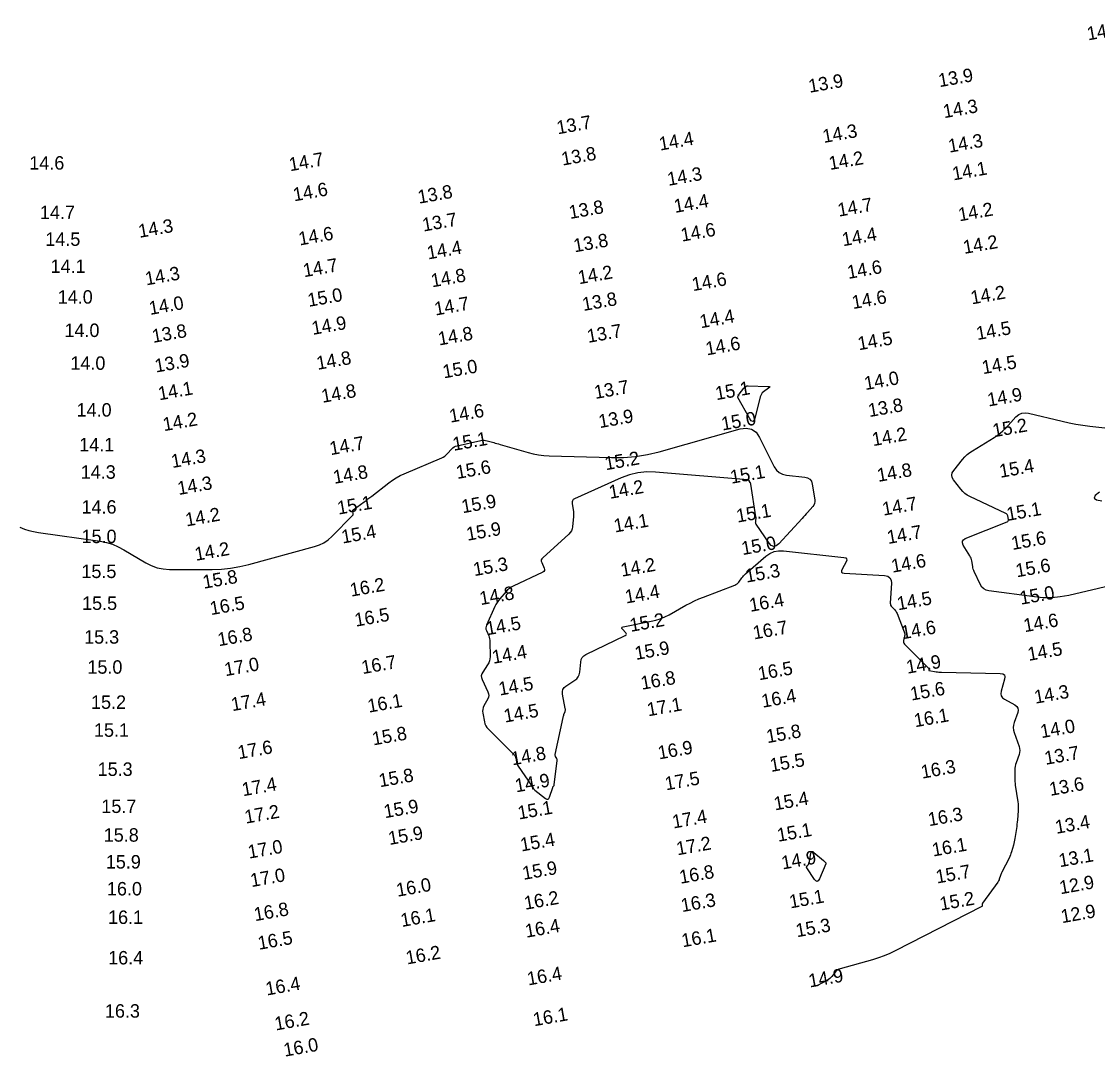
# Model space of a CAD drawing. Extents: x 988130 to 1132882, y 654656 to 841453.
# Drawn here: x 1034494.3 to 1034894.5, y 820118.1 to 820502.9 of the extents above; entities that cross this region are included whole.
import ezdxf

# ---------------------------------------------------------------- set-up
doc = ezdxf.new("R2010")
doc.units = 0
doc.layers.add('V-TOPO-MAJR', color=7, linetype='Continuous')
doc.layers.add('V-TOPO-SOUN', color=7, linetype='Continuous')

msp = doc.modelspace()

# ---------------------------------------------------------------- linework, layer by layer
at = {"layer": 'V-TOPO-MAJR'}
for points in [[(1034760.69, 820363.29), (1034760.7, 820363.4), (1034760.73, 820363.51), (1034760.93, 820363.96), (1034760.98, 820364.07), (1034761.04, 820364.17), (1034761.11, 820364.28), (1034761.18, 820364.38), (1034762.9, 820366.65), (1034763.24, 820367.01), (1034763.63, 820367.27), (1034764.07, 820367.41), (1034764.56, 820367.45), (1034771.91, 820367.27), (1034772.36, 820367.21), (1034772.55, 820367.08), (1034772.47, 820366.86), (1034772.13, 820366.55), (1034770.23, 820365.18), (1034769.8, 820364.81), (1034769.45, 820364.38), (1034769.19, 820363.89), (1034769.01, 820363.35), (1034767.17, 820355.76), (1034766.77, 820354.65), (1034766.28, 820354.23), (1034765.69, 820354.5), (1034765.01, 820355.46), (1034760.75, 820363.07), (1034760.71, 820363.18)], [(1034786.25, 820188.48), (1034786.27, 820188.58), (1034786.34, 820188.69), (1034786.75, 820189.21), (1034786.79, 820189.27), (1034786.84, 820189.33), (1034786.88, 820189.39), (1034786.92, 820189.46), (1034787.07, 820189.71), (1034787.1, 820189.78), (1034787.13, 820189.84), (1034787.15, 820189.91), (1034787.17, 820189.98), (1034787.8, 820193.53), (1034787.96, 820194.02), (1034788.21, 820194.25), (1034788.55, 820194.23), (1034788.98, 820193.95), (1034792.53, 820190.93), (1034792.63, 820190.85), (1034792.73, 820190.76), (1034792.83, 820190.67), (1034792.93, 820190.57), (1034793.31, 820190.2), (1034793.39, 820190.1), (1034793.43, 820190), (1034793.44, 820189.88), (1034793.4, 820189.76), (1034791.01, 820184.07), (1034790.63, 820183.43), (1034790.22, 820183.18), (1034789.76, 820183.34), (1034789.26, 820183.9), (1034786.32, 820188.25), (1034786.27, 820188.37)]]:
    msp.add_lwpolyline(points, close=True, dxfattribs=at)
for points in [[(1034916.96, 820297.36), (1034883.76, 820289.55), (1034880.61, 820288.96), (1034877.44, 820288.66), (1034874.26, 820288.65), (1034871.07, 820288.95), (1034854, 820291.28), (1034853.01, 820291.53), (1034852.18, 820291.98), (1034851.49, 820292.64), (1034850.96, 820293.5), (1034848.64, 820298.36), (1034848.44, 820298.83), (1034848.27, 820299.31), (1034848.13, 820299.81), (1034848.04, 820300.31), (1034847.71, 820302.34), (1034847.61, 820302.84), (1034847.46, 820303.33), (1034847.26, 820303.79), (1034847.01, 820304.24), (1034844.53, 820308.27), (1034844.2, 820309.03), (1034844.22, 820309.68), (1034844.59, 820310.21), (1034845.3, 820310.63), (1034860.83, 820316.84), (1034861.09, 820316.99), (1034861.26, 820317.2), (1034861.35, 820317.45), (1034861.34, 820317.75), (1034861.12, 820319.07), (1034861.03, 820319.37), (1034860.88, 820319.63), (1034860.67, 820319.85), (1034860.4, 820320.01), (1034847.01, 820326.28), (1034846.04, 820326.8), (1034845.16, 820327.42), (1034844.36, 820328.15), (1034843.64, 820328.98), (1034840.93, 820332.49), (1034840.42, 820333.37), (1034840.26, 820334.24), (1034840.44, 820335.11), (1034840.97, 820335.97), (1034844.31, 820340.09), (1034845.13, 820341.03), (1034846.03, 820341.88), (1034846.99, 820342.65), (1034848.02, 820343.35), (1034855.97, 820348.21), (1034857.15, 820348.98), (1034858.26, 820349.83), (1034859.31, 820350.75), (1034860.31, 820351.75), (1034864.15, 820355.9), (1034865.16, 820356.76), (1034866.28, 820357.28), (1034867.5, 820357.47), (1034868.82, 820357.31), (1034881.34, 820354.31), (1034883.89, 820353.74), (1034886.46, 820353.25), (1034889.04, 820352.84), (1034891.63, 820352.51), (1034920.57, 820349.25)], [(1034493.7, 820314.87), (1034495.36, 820314.21), (1034497.05, 820313.67), (1034498.77, 820313.24), (1034500.53, 820312.93), (1034523.58, 820309.64), (1034525.88, 820309.19), (1034528.11, 820308.53), (1034530.26, 820307.64), (1034532.33, 820306.53), (1034540.46, 820301.65), (1034542.54, 820300.59), (1034544.7, 820299.82), (1034546.94, 820299.37), (1034549.27, 820299.21), (1034565.22, 820299.2), (1034568.65, 820299.32), (1034572.05, 820299.65), (1034575.43, 820300.22), (1034578.77, 820301.01), (1034603.29, 820307.67), (1034605.08, 820308.28), (1034606.74, 820309.11), (1034608.28, 820310.16), (1034609.69, 820311.43), (1034617.49, 820319.41), (1034617.6, 820319.54), (1034617.66, 820319.69), (1034617.68, 820319.85), (1034617.65, 820320.03), (1034617.46, 820320.73), (1034617.44, 820320.9), (1034617.46, 820321.06), (1034617.53, 820321.19), (1034617.66, 820321.31), (1034621.69, 820324.32), (1034622.4, 820324.85), (1034623.12, 820325.4), (1034623.84, 820325.94), (1034624.55, 820326.49), (1034630.93, 820331.45), (1034632.26, 820332.41), (1034633.64, 820333.28), (1034635.07, 820334.06), (1034636.56, 820334.75), (1034650.58, 820340.72), (1034651.14, 820340.99), (1034651.66, 820341.32), (1034652.14, 820341.7), (1034652.58, 820342.13), (1034654.26, 820343.98), (1034654.71, 820344.4), (1034655.2, 820344.74), (1034655.74, 820345), (1034656.33, 820345.18), (1034665.09, 820347.13), (1034665.69, 820347.23), (1034666.3, 820347.25), (1034666.9, 820347.19), (1034667.49, 820347.05), (1034669.88, 820346.36), (1034670.48, 820346.19), (1034671.07, 820346.01), (1034671.67, 820345.84), (1034672.27, 820345.67), (1034682.67, 820342.63), (1034684.61, 820342.13), (1034686.57, 820341.76), (1034688.55, 820341.52), (1034690.55, 820341.4), (1034713.7, 820340.75), (1034718.21, 820340.8), (1034722.67, 820341.18), (1034727.1, 820341.9), (1034731.48, 820342.96), (1034761.56, 820351.46), (1034763.85, 820351.78), (1034765.82, 820351.36), (1034767.45, 820350.2), (1034768.76, 820348.29), (1034774.25, 820337.39), (1034775.06, 820336.15), (1034776.07, 820335.22), (1034777.3, 820334.6), (1034778.74, 820334.28), (1034785.58, 820333.55), (1034786.66, 820333.28), (1034787.49, 820332.75), (1034788.06, 820331.95), (1034788.38, 820330.88), (1034789.28, 820325.1), (1034789.32, 820324.4), (1034789.21, 820323.74), (1034788.95, 820323.13), (1034788.54, 820322.55), (1034786.59, 820320.35), (1034786.11, 820319.81), (1034785.62, 820319.26), (1034785.13, 820318.72), (1034784.63, 820318.17), (1034775.97, 820308.72), (1034774.99, 820307.92), (1034774.04, 820307.69), (1034773.15, 820308.05), (1034772.29, 820308.99), (1034767.54, 820315.98), (1034767.42, 820316.18), (1034767.35, 820316.39), (1034767.32, 820316.61), (1034767.33, 820316.84), (1034767.44, 820317.77), (1034767.46, 820318.01), (1034767.46, 820318.24), (1034767.45, 820318.47), (1034767.42, 820318.71), (1034765.51, 820330.91), (1034765.48, 820331.07), (1034765.43, 820331.24), (1034765.37, 820331.39), (1034765.29, 820331.54), (1034764.95, 820332.14), (1034764.85, 820332.27), (1034764.73, 820332.37), (1034764.59, 820332.43), (1034764.43, 820332.47), (1034730.13, 820335.39), (1034726.81, 820335.47), (1034723.56, 820335.13), (1034720.39, 820334.37), (1034717.28, 820333.2), (1034699.98, 820325.43), (1034699.5, 820325.13), (1034699.19, 820324.75), (1034699.05, 820324.28), (1034699.07, 820323.72), (1034699.5, 820321.31), (1034699.58, 820320.71), (1034699.63, 820320.11), (1034699.63, 820319.5), (1034699.59, 820318.89), (1034699.23, 820315.07), (1034699.08, 820314.26), (1034698.79, 820313.53), (1034698.37, 820312.86), (1034697.81, 820312.26), (1034688.11, 820303.52), (1034687.78, 820303.13), (1034687.6, 820302.7), (1034687.59, 820302.23), (1034687.74, 820301.74), (1034688.69, 820299.68), (1034688.83, 820299.2), (1034688.79, 820298.78), (1034688.55, 820298.44), (1034688.14, 820298.16), (1034677.17, 820292.98), (1034676.42, 820292.58), (1034675.71, 820292.1), (1034675.07, 820291.55), (1034674.47, 820290.93), (1034672.21, 820288.3), (1034671.67, 820287.63), (1034671.18, 820286.92), (1034670.74, 820286.18), (1034670.36, 820285.41), (1034667.22, 820278.52), (1034667.04, 820278.02), (1034666.98, 820277.51), (1034667.02, 820277.01), (1034667.18, 820276.5), (1034668.03, 820274.46), (1034668.21, 820273.94), (1034668.35, 820273.41), (1034668.43, 820272.88), (1034668.46, 820272.33), (1034668.53, 820266.74), (1034668.49, 820265.94), (1034668.32, 820265.17), (1034668.04, 820264.44), (1034667.64, 820263.75), (1034665.8, 820261.04), (1034665.44, 820260.36), (1034665.28, 820259.66), (1034665.33, 820258.94), (1034665.58, 820258.21), (1034667.76, 820253.62), (1034667.99, 820252.96), (1034668.06, 820252.31), (1034667.95, 820251.66), (1034667.68, 820251.01), (1034666.25, 820248.44), (1034665.96, 820247.79), (1034665.79, 820247.11), (1034665.74, 820246.42), (1034665.82, 820245.71), (1034666.43, 820242.51), (1034666.64, 820241.77), (1034666.94, 820241.08), (1034667.34, 820240.44), (1034667.85, 820239.86), (1034677.43, 820230.38), (1034677.69, 820230.08), (1034677.88, 820229.77), (1034678.03, 820229.42), (1034678.12, 820229.04), (1034678.36, 820227.49), (1034678.45, 820227.11), (1034678.57, 820226.74), (1034678.73, 820226.4), (1034678.93, 820226.06), (1034683.92, 820218.79), (1034684.02, 820218.65), (1034684.12, 820218.5), (1034684.21, 820218.36), (1034684.31, 820218.21), (1034684.68, 820217.62), (1034684.78, 820217.48), (1034684.89, 820217.35), (1034685.01, 820217.23), (1034685.15, 820217.12), (1034689.2, 820214.05), (1034689.69, 820213.77), (1034690.1, 820213.76), (1034690.42, 820214), (1034690.67, 820214.51), (1034691.83, 820218.13), (1034691.87, 820218.22), (1034691.91, 820218.31), (1034691.96, 820218.39), (1034692.02, 820218.46), (1034692.28, 820218.76), (1034692.34, 820218.83), (1034692.38, 820218.91), (1034692.41, 820219), (1034692.43, 820219.1), (1034693.49, 820228.15), (1034693.5, 820228.35), (1034693.47, 820228.54), (1034693.42, 820228.72), (1034693.33, 820228.89), (1034692.93, 820229.58), (1034692.85, 820229.76), (1034692.8, 820229.94), (1034692.79, 820230.12), (1034692.81, 820230.31), (1034695.69, 820244.1), (1034695.76, 820244.39), (1034695.83, 820244.67), (1034695.92, 820244.95), (1034696.02, 820245.23), (1034696.43, 820246.33), (1034696.51, 820246.61), (1034696.56, 820246.89), (1034696.56, 820247.17), (1034696.52, 820247.46), (1034695.49, 820252.82), (1034695.43, 820253.73), (1034695.62, 820254.53), (1034696.07, 820255.23), (1034696.77, 820255.82), (1034700.1, 820257.97), (1034700.82, 820258.54), (1034701.36, 820259.23), (1034701.72, 820260.02), (1034701.9, 820260.93), (1034702.27, 820264.76), (1034702.46, 820265.65), (1034702.84, 820266.4), (1034703.42, 820267.03), (1034704.18, 820267.51), (1034718.8, 820274.62), (1034719.11, 820274.83), (1034719.25, 820275.07), (1034719.21, 820275.35), (1034718.99, 820275.66), (1034717.75, 820276.97), (1034717.54, 820277.26), (1034717.51, 820277.5), (1034717.67, 820277.68), (1034718.02, 820277.8), (1034728.44, 820279.9), (1034730.18, 820280.32), (1034731.86, 820280.87), (1034733.51, 820281.55), (1034735.1, 820282.36), (1034741.38, 820285.85), (1034742.96, 820286.69), (1034744.57, 820287.48), (1034746.21, 820288.21), (1034747.87, 820288.88), (1034759.57, 820293.35), (1034760.01, 820293.55), (1034760.4, 820293.81), (1034760.75, 820294.13), (1034761.06, 820294.5), (1034762.2, 820296.09), (1034762.49, 820296.48), (1034762.81, 820296.85), (1034763.15, 820297.2), (1034763.51, 820297.53), (1034771.16, 820304.12), (1034772.62, 820305.15), (1034774.18, 820305.83), (1034775.85, 820306.15), (1034777.63, 820306.13), (1034800.17, 820303.64), (1034800.82, 820303.48), (1034801.17, 820303.16), (1034801.23, 820302.69), (1034800.99, 820302.07), (1034799.44, 820299.27), (1034799.21, 820298.65), (1034799.26, 820298.2), (1034799.62, 820297.91), (1034800.27, 820297.78), (1034815.23, 820296.91), (1034816.42, 820296.67), (1034817.24, 820296.11), (1034817.7, 820295.22), (1034817.81, 820294.02), (1034817.4, 820286.66), (1034817.42, 820286.27), (1034817.51, 820285.91), (1034817.68, 820285.58), (1034817.93, 820285.27), (1034819.06, 820284.11), (1034819.33, 820283.81), (1034819.56, 820283.49), (1034819.76, 820283.15), (1034819.92, 820282.78), (1034822.57, 820275.96), (1034822.69, 820275.58), (1034822.75, 820275.19), (1034822.75, 820274.8), (1034822.69, 820274.4), (1034822.33, 820272.8), (1034822.29, 820272.42), (1034822.34, 820272.06), (1034822.49, 820271.73), (1034822.73, 820271.42), (1034831.69, 820262.38), (1034831.74, 820262.32), (1034831.77, 820262.25), (1034831.78, 820262.17), (1034831.78, 820262.09), (1034831.71, 820261.74), (1034831.7, 820261.66), (1034831.72, 820261.6), (1034831.77, 820261.56), (1034831.84, 820261.54), (1034834.52, 820261.13), (1034835, 820261.06), (1034835.47, 820261.01), (1034835.95, 820260.98), (1034836.43, 820260.96), (1034858.31, 820260.52), (1034859.25, 820260.36), (1034859.83, 820259.95), (1034860.05, 820259.27), (1034859.91, 820258.32), (1034858.62, 820253.91), (1034858.47, 820252.96), (1034858.64, 820252.14), (1034859.1, 820251.45), (1034859.88, 820250.88), (1034863.72, 820248.8), (1034864.44, 820248.27), (1034864.86, 820247.63), (1034864.97, 820246.87), (1034864.79, 820245.99), (1034863.43, 820242.25), (1034863.17, 820241.32), (1034863.09, 820240.38), (1034863.17, 820239.45), (1034863.43, 820238.51), (1034865.28, 820233.39), (1034865.49, 820232.64), (1034865.55, 820231.9), (1034865.49, 820231.16), (1034865.29, 820230.42), (1034864.18, 820227.29), (1034863.97, 820226.62), (1034863.82, 820225.94), (1034863.73, 820225.25), (1034863.7, 820224.55), (1034863.7, 820221.72), (1034863.71, 820221.01), (1034863.75, 820220.31), (1034863.81, 820219.61), (1034863.9, 820218.9), (1034864.8, 820212.8), (1034864.9, 820211.97), (1034864.96, 820211.13), (1034864.96, 820210.3), (1034864.92, 820209.46), (1034864.67, 820206.09), (1034864.6, 820205.26), (1034864.51, 820204.44), (1034864.41, 820203.61), (1034864.29, 820202.79), (1034863.71, 820199.12), (1034863.6, 820198.49), (1034863.48, 820197.87), (1034863.33, 820197.26), (1034863.17, 820196.64), (1034862.48, 820194.2), (1034862.29, 820193.59), (1034862.07, 820193), (1034861.83, 820192.41), (1034861.55, 820191.84), (1034858.88, 820186.64), (1034858.73, 820186.34), (1034858.59, 820186.02), (1034858.47, 820185.7), (1034858.36, 820185.37), (1034857.95, 820184.06), (1034857.84, 820183.74), (1034857.7, 820183.43), (1034857.53, 820183.13), (1034857.34, 820182.84), (1034851.71, 820175.07), (1034851.65, 820174.97), (1034851.61, 820174.87), (1034851.59, 820174.76), (1034851.58, 820174.64), (1034851.61, 820174.18), (1034851.6, 820174.07), (1034851.56, 820173.97), (1034851.5, 820173.9), (1034851.41, 820173.83), (1034819.2, 820157.32), (1034817.17, 820156.34), (1034815.09, 820155.47), (1034812.97, 820154.7), (1034810.81, 820154.04), (1034798.78, 820150.68), (1034798.28, 820150.5), (1034797.82, 820150.24), (1034797.4, 820149.92), (1034797.04, 820149.53), (1034795.66, 820147.81), (1034795.3, 820147.41), (1034794.9, 820147.04), (1034794.47, 820146.72), (1034794, 820146.44), (1034790.37, 820144.51)], [(1034895.24, 820327.88), (1034893.65, 820326.64), (1034893.26, 820325.7), (1034894.06, 820325.06), (1034896.04, 820324.73)]]:
    msp.add_lwpolyline(points, dxfattribs=at)

# ---------------------------------------------------------------- texts
at = {"layer": 'V-TOPO-SOUN'}
for s, rotation, p in [('14.4 ', 10, (1034890.98, 820495.9)), ('13.9 ', 10, (1034787.41, 820476.42)), ('13.9 ', 10, (1034835.71, 820478.51)), ('14.3 ', 10, (1034837.44, 820466.98)), ('13.7 ', 10, (1034693.74, 820460.98)), ('14.3 ', 10, (1034792.64, 820457.75)), ('14.4 ', 10, (1034731.79, 820454.92)), ('14.3 ', 10, (1034839.37, 820454.15)), ('13.8 ', 10, (1034695.51, 820449.34)), ('14.6 ', 360, (1034497.18, 820447.87)), ('14.7 ', 10, (1034594.16, 820447.24)), ('14.2 ', 10, (1034794.95, 820447.7)), ('14.3 ', 10, (1034734.91, 820441.81)), ('14.1 ', 10, (1034840.89, 820443.84)), ('14.6 ', 10, (1034595.69, 820436.05)), ('13.8 ', 10, (1034642.08, 820435.17)), ('13.8 ', 10, (1034698.28, 820429.48)), ('14.4 ', 10, (1034737.34, 820431.75)), ('14.7 ', 10, (1034798.26, 820430.35)), ('14.2 ', 10, (1034843.11, 820428.61)), ('14.7 ', 360, (1034501.13, 820429.49)), ('13.7 ', 10, (1034643.77, 820424.81)), ('14.3 ', 10, (1034538.18, 820422.47)), ('14.6 ', 10, (1034739.91, 820421.06)), ('14.5 ', 360, (1034503.13, 820419.52)), ('14.6 ', 10, (1034597.74, 820419.63)), ('13.8 ', 10, (1034700, 820417.08)), ('14.4 ', 10, (1034799.86, 820419.36)), ('14.2 ', 10, (1034844.91, 820416.49)), ('14.4 ', 10, (1034645.51, 820414.44)), ('14.1 ', 360, (1034505.09, 820409.44)), ('14.3 ', 10, (1034540.68, 820404.79)), ('14.7 ', 10, (1034599.4, 820407.84)), ('14.2 ', 10, (1034701.64, 820405.22)), ('14.6 ', 10, (1034801.79, 820407.18)), ('14.8 ', 10, (1034647, 820404.07)), ('14.6 ', 10, (1034744.04, 820402.66)), ('15.0 ', 10, (1034601.12, 820396.81)), ('14.2 ', 10, (1034847.73, 820397.73)), ('14.0 ', 360, (1034507.75, 820398.03)), ('14.0 ', 10, (1034542.09, 820393.8)), ('14.7 ', 10, (1034648.27, 820393.58)), ('13.8 ', 10, (1034703.25, 820395.27)), ('14.6 ', 10, (1034803.53, 820395.99)), ('14.4 ', 10, (1034746.94, 820388.86)), ('14.9 ', 10, (1034602.62, 820386.39)), ('14.5 ', 10, (1034849.79, 820384.46)), ('14.0 ', 360, (1034510.24, 820385.62)), ('13.8 ', 10, (1034543.23, 820383.41)), ('14.8 ', 10, (1034649.63, 820382.45)), ('13.7 ', 10, (1034705.04, 820383.41)), ('14.5 ', 10, (1034805.72, 820380.66)), ('14.6 ', 10, (1034749.15, 820378.76)), ('13.9 ', 10, (1034544.27, 820372.38)), ('14.8 ', 10, (1034604.41, 820373.38)), ('14.0 ', 360, (1034512.45, 820373.42)), ('15.0 ', 10, (1034651.36, 820370.21)), ('14.5 ', 10, (1034851.89, 820371.78)), ('14.0 ', 10, (1034808.13, 820365.86)), ('14.1 ', 10, (1034545.51, 820362.05)), ('14.8 ', 10, (1034606.23, 820361.12)), ('13.7 ', 10, (1034707.7, 820362.55)), ('15.1 ', 10, (1034752.76, 820362.12)), ('14.9 ', 10, (1034853.94, 820359.75)), ('14.0 ', 360, (1034514.76, 820356.02)), ('14.6 ', 10, (1034653.81, 820353.74)), ('13.8 ', 10, (1034809.62, 820355.82)), ('14.2 ', 10, (1034547.26, 820350.58)), ('13.9 ', 10, (1034709.34, 820351.72)), ('15.0 ', 10, (1034754.98, 820350.82)), ('14.2 ', 10, (1034811.03, 820345.02)), ('15.2 ', 10, (1034855.86, 820348.31)), ('14.1 ', 360, (1034515.74, 820343.11)), ('14.7 ', 10, (1034609.28, 820341.66)), ('15.1 ', 10, (1034655.06, 820343.28)), ('14.3 ', 10, (1034550.36, 820336.87)), ('15.6 ', 10, (1034656.33, 820332.8)), ('15.2 ', 10, (1034711.62, 820336.06)), ('15.4 ', 10, (1034858.38, 820333.23)), ('14.3 ', 360, (1034516.3, 820332.91)), ('14.8 ', 10, (1034610.61, 820330.98)), ('15.1 ', 10, (1034758.3, 820331.03)), ('14.8 ', 10, (1034812.93, 820331.71)), ('14.3 ', 10, (1034552.71, 820326.83)), ('14.2 ', 10, (1034713.17, 820325.42)), ('14.6 ', 360, (1034516.59, 820319.94)), ('15.1 ', 10, (1034612.15, 820319.55)), ('15.9 ', 10, (1034658.35, 820320.06)), ('15.1 ', 10, (1034760.56, 820316.58)), ('14.7 ', 10, (1034814.85, 820319.16)), ('15.1 ', 10, (1034861.07, 820317.21)), ('14.2 ', 10, (1034555.65, 820315.14)), ('14.1 ', 10, (1034715, 820312.9)), ('15.4 ', 10, (1034613.69, 820308.79)), ('15.9 ', 10, (1034660.15, 820309.82)), ('14.7 ', 10, (1034816.62, 820308.62)), ('15.0 ', 360, (1034516.6, 820308.97)), ('15.0 ', 10, (1034762.47, 820304.5)), ('15.6 ', 10, (1034862.85, 820306.4)), ('14.2 ', 10, (1034559.15, 820302.36)), ('15.3 ', 10, (1034662.71, 820296.68)), ('14.2 ', 10, (1034717.56, 820296.45)), ('14.6 ', 10, (1034818.2, 820297.95)), ('15.6 ', 10, (1034864.47, 820296.23)), ('15.5 ', 360, (1034516.54, 820295.98)), ('15.3 ', 10, (1034763.92, 820294.26)), ('15.8 ', 10, (1034562.1, 820291.98)), ('16.2 ', 10, (1034616.86, 820289.04)), ('14.8 ', 10, (1034665.05, 820285.9)), ('14.4 ', 10, (1034719.15, 820286.49)), ('15.0 ', 10, (1034865.98, 820286.04)), ('15.5 ', 360, (1034516.8, 820284.12)), ('16.5 ', 10, (1034564.77, 820282.18)), ('16.4 ', 10, (1034765.4, 820283.4)), ('14.5 ', 10, (1034820.32, 820283.97)), ('16.5 ', 10, (1034618.6, 820277.88)), ('14.5 ', 10, (1034667.49, 820274.69)), ('15.2 ', 10, (1034720.91, 820275.95)), ('16.7 ', 10, (1034766.73, 820273.13)), ('14.6 ', 10, (1034821.88, 820273.18)), ('14.6 ', 10, (1034867.39, 820275.82)), ('15.3 ', 360, (1034517.56, 820271.58)), ('16.8 ', 10, (1034567.65, 820270.6)), ('15.9 ', 10, (1034722.8, 820265.5)), ('14.5 ', 10, (1034868.9, 820265.15)), ('16.7 ', 10, (1034621.15, 820260.24)), ('14.4 ', 10, (1034669.74, 820264.07)), ('14.9 ', 10, (1034823.77, 820260.38)), ('15.0 ', 360, (1034518.78, 820260.4)), ('17.0 ', 10, (1034570.15, 820259.46)), ('16.5 ', 10, (1034768.61, 820257.95)), ('14.5 ', 10, (1034672.13, 820252.25)), ('16.8 ', 10, (1034725.02, 820254.41)), ('15.6 ', 10, (1034825.24, 820250.39)), ('14.3 ', 10, (1034871.37, 820249.23)), ('15.2 ', 360, (1034520.13, 820247.34)), ('17.4 ', 10, (1034572.67, 820246.45)), ('16.1 ', 10, (1034623.41, 820245.9)), ('17.1 ', 10, (1034727.37, 820244.54)), ('16.4 ', 10, (1034769.92, 820247.72)), ('14.5 ', 10, (1034674.07, 820242.2)), ('16.1 ', 10, (1034826.64, 820240.48)), ('14.0 ', 10, (1034873.64, 820236.42)), ('15.1 ', 360, (1034521.23, 820236.94)), ('15.8 ', 10, (1034625.12, 820233.72)), ('15.8 ', 10, (1034771.72, 820234.56)), ('17.6 ', 10, (1034575.11, 820228.61)), ('16.9 ', 10, (1034731.39, 820228.51)), ('14.8 ', 10, (1034676.85, 820226.31)), ('13.7 ', 10, (1034875.19, 820226.5)), ('15.3 ', 360, (1034522.59, 820222.4)), ('15.5 ', 10, (1034773.06, 820223.85)), ('16.3 ', 10, (1034829.23, 820221.36)), ('15.8 ', 10, (1034627.59, 820218.17)), ('14.9 ', 10, (1034678.26, 820216.26)), ('17.5 ', 10, (1034734, 820217.01)), ('17.4 ', 10, (1034576.67, 820214.83)), ('13.6 ', 10, (1034876.95, 820214.95)), ('15.4 ', 10, (1034774.51, 820209.55)), ('15.7 ', 360, (1034523.97, 820208.61)), ('17.2 ', 10, (1034577.68, 820204.63)), ('15.9 ', 10, (1034629.44, 820206.65)), ('15.1 ', 10, (1034679.28, 820206.16)), ('17.4 ', 10, (1034736.74, 820202.83)), ('16.3 ', 10, (1034831.84, 820203.68)), ('13.4 ', 10, (1034879.16, 820200.83)), ('15.9 ', 10, (1034631.12, 820196.69)), ('15.1 ', 10, (1034775.72, 820197.88)), ('15.8 ', 360, (1034524.85, 820197.94)), ('15.4 ', 10, (1034680.21, 820194.27)), ('17.2 ', 10, (1034738.26, 820192.85)), ('16.1 ', 10, (1034833.37, 820192.4)), ('17.0 ', 10, (1034578.88, 820191.61)), ('13.1 ', 10, (1034880.47, 820188.43)), ('15.9 ', 360, (1034525.63, 820187.96)), ('14.9 ', 10, (1034777.35, 820187.58)), ('17.0 ', 10, (1034579.82, 820181.03)), ('15.9 ', 10, (1034681, 820183.71)), ('16.8 ', 10, (1034739.37, 820182.26)), ('15.7 ', 10, (1034834.77, 820182.37)), ('16.0 ', 10, (1034634.11, 820177.44)), ('12.9 ', 10, (1034880.72, 820178.37)), ('16.0 ', 360, (1034526.05, 820177.95)), ('16.2 ', 10, (1034681.63, 820172.59)), ('15.1 ', 10, (1034780.26, 820173.11)), ('15.2 ', 10, (1034836.21, 820172.32)), ('16.8 ', 10, (1034581.15, 820168.36)), ('16.3 ', 10, (1034739.96, 820171.74)), ('16.1 ', 360, (1034526.46, 820167.35)), ('16.1 ', 10, (1034635.72, 820166.2)), ('12.9 ', 10, (1034881.28, 820167.62)), ('16.4 ', 10, (1034682.02, 820162.2)), ('15.3 ', 10, (1034782.68, 820162.38)), ('16.5 ', 10, (1034582.6, 820157.71)), ('16.1 ', 10, (1034740.18, 820158.64)), ('16.2 ', 10, (1034637.65, 820152.26)), ('16.4 ', 360, (1034526.5, 820152.29)), ('16.4 ', 10, (1034682.77, 820144.45)), ('16.4 ', 10, (1034585.48, 820140.71)), ('14.9 ', 10, (1034787.42, 820143.68)), ('16.3 ', 360, (1034525.3, 820132.5)), ('16.1 ', 10, (1034684.96, 820129.29)), ('16.2 ', 10, (1034588.84, 820127.7)), ('16.0 ', 10, (1034592.16, 820117.97))]:
    msp.add_text(s, height=5, rotation=rotation, dxfattribs=at).set_placement(p)

doc.saveas('drawing.dxf')
